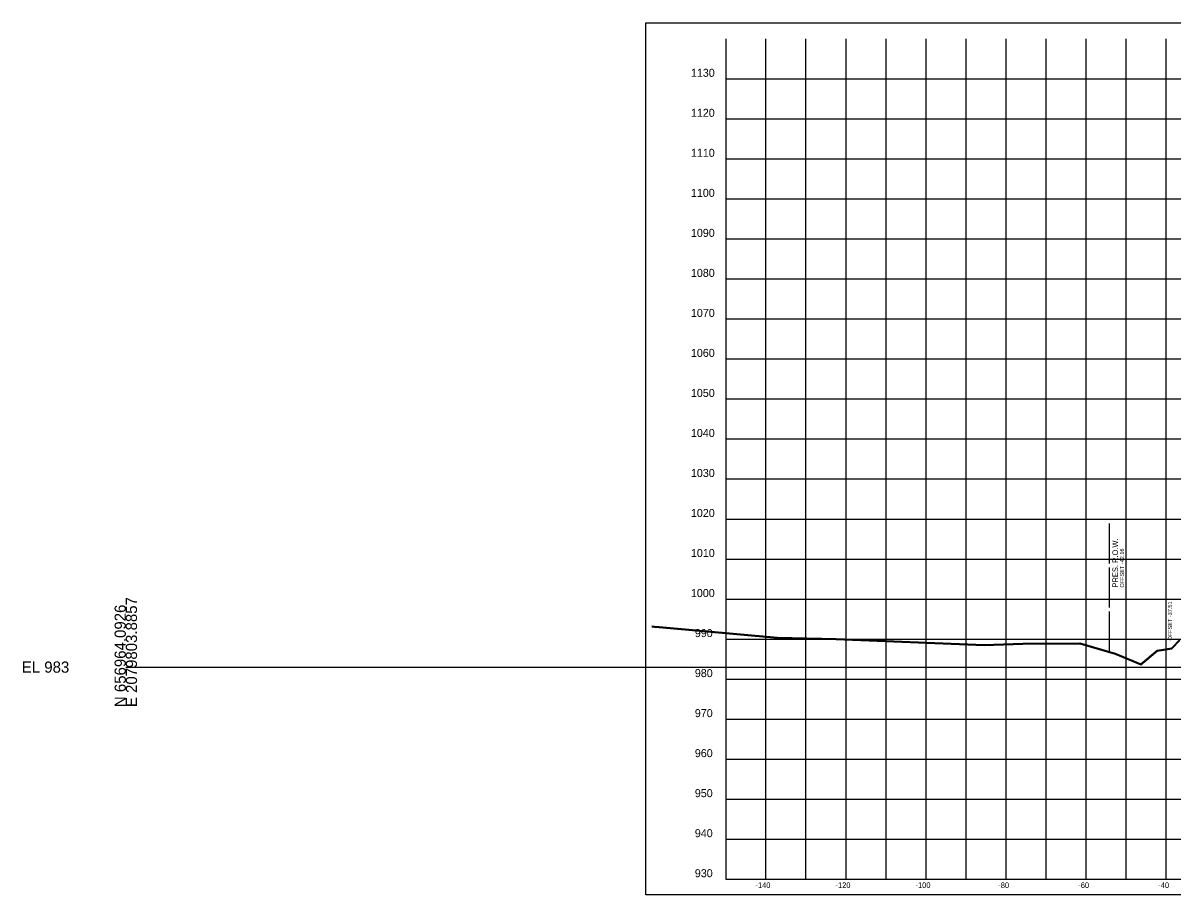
# Model space of a CAD drawing. Extents: x 1131015 to 1136271, y 133453 to 174329.
# Drawn here: x 1131014.8 to 1131302.2, y 174110.7 to 174328.6 of the extents above; entities that cross this region are included whole.
import ezdxf

# ---------------------------------------------------------------- set-up
doc = ezdxf.new("R2010")
doc.units = 0
for name, color, linetype in [('DESIGN - SHEET - Corner Text', 7, 'Continuous'), ('DESIGN - SHEET - Light Grid', 7, 'Continuous'), ('DESIGN - SHEET - Linework', 7, 'Continuous'), ('DESIGN - SHEET - Plot Shape', 7, 'Continuous'), ('DESIGN - TYPICAL - Slope Tie Text', 7, 'Continuous'), ('SURVEY - GROUND - Bottom of Topsoil Layer', 7, 'Continuous'), ('SURVEY - GROUND - Top of Ground', 7, 'Continuous'), ('SURVEY - PROPERTY - ROW Lines', 7, 'Continuous'), ('SURVEY - PROPERTY - ROW Lines Text', 7, 'Continuous')]:
    doc.layers.add(name, color=color, linetype=linetype)

msp = doc.modelspace()

# ---------------------------------------------------------------- linework, layer by layer
at = {"layer": 'DESIGN - SHEET - Light Grid'}
msp.add_line((1131040.46, 174167.66), (1131340.46, 174167.66), dxfattribs=at)
at = {"layer": 'DESIGN - SHEET - Linework'}
for p, q in [((1131200.46, 174114.66), (1131200.46, 174324.66)), ((1131210.46, 174114.66), (1131210.46, 174324.66)), ((1131220.46, 174114.66), (1131220.46, 174324.66)), ((1131230.46, 174114.66), (1131230.46, 174324.66)), ((1131240.46, 174114.66), (1131240.46, 174324.66)), ((1131250.46, 174114.66), (1131250.46, 174324.66)), ((1131260.46, 174114.66), (1131260.46, 174324.66)), ((1131270.46, 174114.66), (1131270.46, 174324.66)), ((1131280.46, 174114.66), (1131280.46, 174324.66)), ((1131290.46, 174114.66), (1131290.46, 174324.66)), ((1131300.46, 174114.66), (1131300.46, 174324.66)), ((1131190.46, 174314.66), (1131490.46, 174314.66)), ((1131190.46, 174304.66), (1131490.46, 174304.66)), ((1131190.46, 174294.66), (1131490.46, 174294.66)), ((1131190.46, 174284.66), (1131490.46, 174284.66)), ((1131190.46, 174274.66), (1131490.46, 174274.66)), ((1131190.46, 174264.66), (1131490.46, 174264.66)), ((1131190.46, 174254.66), (1131490.46, 174254.66)), ((1131190.46, 174244.66), (1131490.46, 174244.66)), ((1131190.46, 174234.66), (1131490.46, 174234.66)), ((1131190.46, 174224.66), (1131490.46, 174224.66)), ((1131190.46, 174214.66), (1131490.46, 174214.66)), ((1131190.46, 174204.66), (1131490.46, 174204.66)), ((1131190.46, 174194.66), (1131490.46, 174194.66)), ((1131190.46, 174184.66), (1131490.46, 174184.66)), ((1131190.46, 174174.66), (1131490.46, 174174.66)), ((1131190.46, 174164.66), (1131490.46, 174164.66)), ((1131190.46, 174154.66), (1131490.46, 174154.66)), ((1131190.46, 174144.66), (1131490.46, 174144.66)), ((1131190.46, 174134.66), (1131490.46, 174134.66)), ((1131190.46, 174124.66), (1131490.46, 174124.66))]:
    msp.add_line(p, q, dxfattribs=at)
msp.add_lwpolyline([(1131190.46, 174324.66), (1131190.46, 174114.66), (1131490.46, 174114.66), (1131490.46, 174324.66)], dxfattribs=at)
at = {"layer": 'DESIGN - SHEET - Plot Shape'}
msp.add_lwpolyline([(1131170.46, 174328.6), (1131510.46, 174328.6), (1131510.46, 174110.72), (1131170.46, 174110.72)], close=True, dxfattribs=at)
at = {"layer": 'SURVEY - GROUND - Bottom of Topsoil Layer'}
for p, q in [((1131171.9, 174177.75), (1131172.57, 174177.67)), ((1131172.57, 174177.67), (1131173.73, 174177.58)), ((1131173.73, 174177.58), (1131203.37, 174174.91)), ((1131203.37, 174174.91), (1131217.98, 174174.53)), ((1131217.98, 174174.53), (1131254.98, 174173.03)), ((1131301.92, 174172.26), (1131303.92, 174174.31)), ((1131254.98, 174173.03), (1131264.63, 174173.37)), ((1131264.63, 174173.37), (1131278.93, 174173.49)), ((1131278.93, 174173.49), (1131287.75, 174170.86)), ((1131294.16, 174168.22), (1131298.21, 174171.68)), ((1131298.21, 174171.68), (1131301.92, 174172.26)), ((1131287.75, 174170.86), (1131294.16, 174168.22))]:
    msp.add_line(p, q, dxfattribs=at)
at = {"layer": 'SURVEY - GROUND - Top of Ground'}
for p, q in [((1131171.9, 174178), (1131172.57, 174177.92)), ((1131172.57, 174177.92), (1131173.73, 174177.83)), ((1131173.73, 174177.83), (1131203.37, 174175.16)), ((1131203.37, 174175.16), (1131217.98, 174174.78)), ((1131217.98, 174174.78), (1131254.98, 174173.28)), ((1131301.92, 174172.51), (1131303.92, 174174.56)), ((1131254.98, 174173.28), (1131264.63, 174173.62)), ((1131264.63, 174173.62), (1131278.93, 174173.74)), ((1131278.93, 174173.74), (1131287.75, 174171.11)), ((1131287.75, 174171.11), (1131294.16, 174168.47)), ((1131294.16, 174168.47), (1131298.21, 174171.93)), ((1131298.21, 174171.93), (1131301.92, 174172.51))]:
    msp.add_line(p, q, dxfattribs=at)
at = {"layer": 'SURVEY - PROPERTY - ROW Lines'}
for p, q in [((1131286.3, 174193.54), (1131286.3, 174203.54)), ((1131286.3, 174182.54), (1131286.3, 174192.54)), ((1131286.3, 174171.54), (1131286.3, 174181.54))]:
    msp.add_line(p, q, dxfattribs=at)

# ---------------------------------------------------------------- texts
at = {"layer": 'DESIGN - SHEET - Corner Text'}
for s, height, p in [('1130', 2, (1131181.7, 174315.16)), ('1120', 2, (1131181.7, 174305.16)), ('1110', 2, (1131181.7, 174295.16)), ('1100', 2, (1131181.7, 174285.16)), ('1090', 2, (1131181.7, 174275.16)), ('1080', 2, (1131181.7, 174265.16)), ('1070', 2, (1131181.7, 174255.16)), ('1060', 2, (1131181.7, 174245.16)), ('1050', 2, (1131181.7, 174235.16)), ('1040', 2, (1131181.7, 174225.16)), ('1030', 2, (1131181.7, 174215.16)), ('1020', 2, (1131181.7, 174205.16)), ('1010', 2, (1131181.7, 174195.16)), ('1000', 2, (1131181.7, 174185.16)), ('990', 2, (1131182.68, 174175.16)), ('980', 2, (1131182.68, 174165.16)), ('970', 2, (1131182.68, 174155.16)), ('960', 2, (1131182.68, 174145.16)), ('950', 2, (1131182.68, 174135.16)), ('940', 2, (1131182.68, 174125.16)), ('930', 2, (1131182.68, 174115.16)), ('-140', 1.4, (1131197.83, 174112.46)), ('-120', 1.4, (1131217.83, 174112.46)), ('-100', 1.4, (1131237.83, 174112.46)), ('-80', 1.4, (1131258.51, 174112.46)), ('-60', 1.4, (1131278.51, 174112.46)), ('-40', 1.4, (1131298.51, 174112.46))]:
    msp.add_text(s, height=height, dxfattribs=at).set_placement(p)
at = {"layer": 'DESIGN - SHEET - Light Grid'}
for s, p in [('N 656964.0926', (1131040.46, 174157.66)), ('E 2079803.8857', (1131043.26, 174157.66))]:
    msp.add_text(s, height=2.8, rotation=90, dxfattribs=at).set_placement(p)
msp.add_text('EL 983', height=2.8, dxfattribs=at).set_placement((1131014.46, 174166.26))
at = {"layer": 'DESIGN - TYPICAL - Slope Tie Text'}
msp.add_text('OFFSET -37.51', height=1, rotation=90, dxfattribs=at).set_placement((1131301.95, 174174.31))
at = {"layer": 'SURVEY - PROPERTY - ROW Lines Text'}
for s, height, p in [('PRES. R.O.W.', 1.4, (1131288.45, 174187.54)), ('OFFSET -42.16', 1, (1131289.95, 174187.54))]:
    msp.add_text(s, height=height, rotation=90, dxfattribs=at).set_placement(p)

doc.saveas('drawing.dxf')
